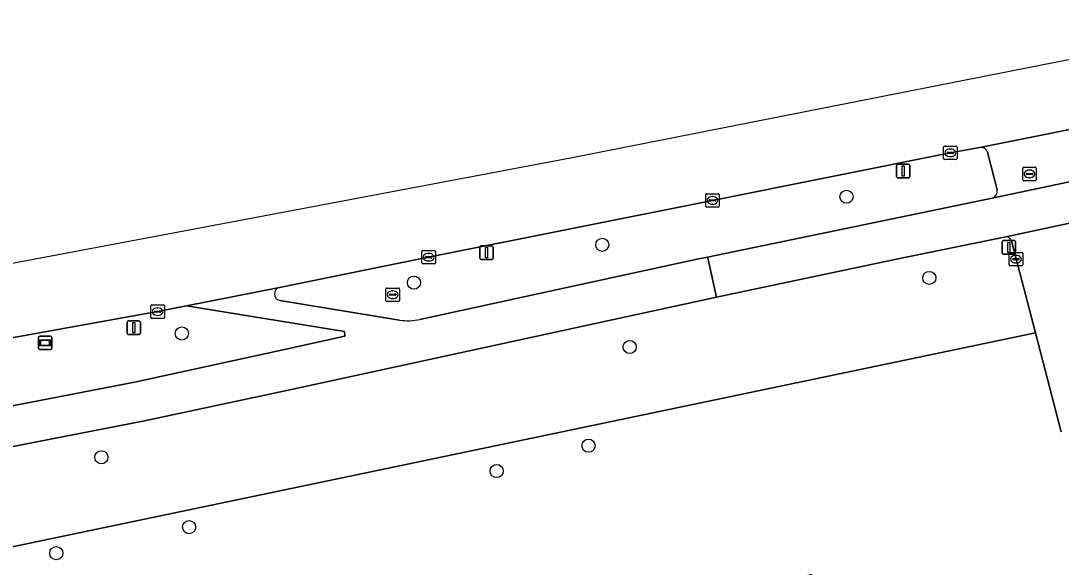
# Model space of a CAD drawing. Extents: x 162156 to 163172, y 378995 to 380779.
# Drawn here: x 162511 to 162588.5, y 380727.1 to 380767.8 of the extents above; entities that cross this region are included whole.
import ezdxf

# ---------------------------------------------------------------- set-up
doc = ezdxf.new("R2010")
doc.units = 0
for name, color, linetype in [('IMGEO_Berm_groen', 7, 'Continuous'), ('IMGEO_Boom', 7, 'Continuous'), ('IMGEO_Fietspad_gesloten', 7, 'Continuous'), ('IMGEO_Fietspad_open', 7, 'Continuous'), ('IMGEO_Gemengd_bos', 7, 'Continuous'), ('IMGEO_Groenvoorziening', 7, 'Continuous'), ('IMGEO_Kolk', 7, 'Continuous'), ('IMGEO_Lichtmast', 7, 'Continuous'), ('IMGEO_Rijbaan_lokaal_gesloten', 7, 'Continuous'), ('IMGEO_Rijbaan_lokaal_open', 7, 'Continuous'), ('IMGEO_Rioolput', 7, 'Continuous'), ('IMGEO_Verkeersbordpaal', 7, 'Continuous'), ('IMGEO_Voetpad_gesloten', 7, 'Continuous'), ('IMGEO_Wegwijzer', 7, 'Continuous')]:
    doc.layers.add(name, color=color, linetype=linetype)

msp = doc.modelspace()

# ---------------------------------------------------------------- linework, layer by layer
at = {"layer": 'IMGEO_Berm_groen'}
for points in [[(162582.419, 380758.348), (162580.218, 380757.939), (162562.514, 380754.404), (162541.398, 380750.179), (162540.514, 380750), (162530.31, 380747.933)], [(162583.707, 380755.193), (162582.996, 380757.989)], [(162540.752, 380745.549), (162561.261, 380750), (162562.149, 380750.193), (162583.323, 380754.583)], [(162530.679, 380743.323), (162535.149, 380744.31), (162535.127, 380744.652), (162523.387, 380746.557), (162521.229, 380746.13), (162510.653, 380744.231), (162500, 380742.464), (162499.435, 380742.37)], [(162530.317, 380746.96), (162539.238, 380745.506)], [(162479.451, 380739.531), (162480.546, 380734.218), (162490.944, 380735.716), (162500, 380737.224), (162500.441, 380737.297), (162510.791, 380739.206), (162519.64, 380740.919), (162530.679, 380743.323)]]:
    msp.add_lwpolyline(points, dxfattribs=at)
for centre, radius, start, end in [((162582.495, 380757.827), 0.527, 17.95948, 98.26211), ((162583.121, 380755.136), 0.589, 290.07155, 5.54695), ((162530.421, 380747.447), 0.498, 102.90641, 257.91797), ((162539.877, 380749.676), 4.219, 261.28554, 281.96817)]:
    msp.add_arc(centre, radius, start, end, dxfattribs=at)
at = {"layer": 'IMGEO_Boom'}
for centre in [(162572.494, 380754.678), (162554.315, 380751.105), (162540.303, 380748.29), (162578.652, 380748.639), (162523.033, 380744.506), (162556.359, 380743.499), (162553.293, 380736.157), (162517.041, 380735.294), (162546.455, 380734.274), (162523.569, 380730.103), (162513.689, 380728.164)]:
    msp.add_circle(centre, 0.489, dxfattribs=at)
at = {"layer": 'IMGEO_Fietspad_gesloten'}
msp.add_lwpolyline([(162624.234, 380763.278), (162620.684, 380762.535), (162592.926, 380756.593), (162589.781, 380755.934), (162583.323, 380754.583), (162562.149, 380750.193), (162562.193, 380750), (162562.827, 380747.213), (162576.087, 380750), (162584.342, 380751.698), (162589.562, 380752.799), (162591.896, 380753.292), (162607.792, 380756.632), (162624.101, 380759.946), (162624.696, 380760.211)], dxfattribs=at)
at = {"layer": 'IMGEO_Fietspad_open'}
for points in [[(162531.061, 380740.31), (162562.827, 380747.213), (162562.193, 380750), (162562.149, 380750.193), (162561.261, 380750), (162540.752, 380745.549)], [(162530.31, 380747.933), (162523.387, 380746.557), (162535.127, 380744.652), (162535.149, 380744.31), (162530.679, 380743.323), (162519.64, 380740.919), (162510.791, 380739.206), (162500.441, 380737.297), (162500, 380737.224), (162490.944, 380735.716), (162480.546, 380734.218), (162479.451, 380739.531)], [(162539.238, 380745.506), (162530.317, 380746.96)], [(162482.758, 380731.471), (162491.395, 380732.656), (162500, 380734.059), (162520.251, 380738.008), (162531.061, 380740.31)]]:
    msp.add_lwpolyline(points, dxfattribs=at)
for centre, radius, start, end in [((162530.421, 380747.447), 0.498, 102.90641, 257.91797), ((162539.877, 380749.676), 4.219, 261.28554, 281.96817)]:
    msp.add_arc(centre, radius, start, end, dxfattribs=at)
at = {"layer": 'IMGEO_Gemengd_bos'}
msp.add_lwpolyline([(162588.468, 380737.188), (162586.551, 380744.555), (162484.993, 380723.337), (162489.56, 380647.226), (162490.626, 380647.011), (162495.322, 380645.782), (162492.106, 380699.378), (162491.884, 380703.08), (162491.704, 380706.075), (162495.145, 380706.959), (162516.313, 380712.509), (162521.721, 380713.908), (162540.954, 380719.003), (162546.168, 380720.369), (162569.829, 380726.567), (162580.923, 380721.172), (162600.057, 380710.71), (162599.944, 380718.331), (162600.7, 380718.224)], dxfattribs=at)
at = {"layer": 'IMGEO_Groenvoorziening'}
for points in [[(162584.342, 380751.698), (162576.087, 380750), (162562.827, 380747.213), (162531.061, 380740.31), (162520.251, 380738.008), (162500, 380734.059), (162491.395, 380732.656), (162482.758, 380731.471), (162476.915, 380718)], [(162586.551, 380744.555), (162584.793, 380751.308)], [(162484.182, 380648.312), (162486.083, 380647.928), (162489.56, 380647.226), (162484.993, 380723.337), (162586.551, 380744.555)]]:
    msp.add_lwpolyline(points, dxfattribs=at)
msp.add_arc((162584.315, 380751.211), 0.488, 11.46146, 86.83565, dxfattribs=at)
at = {"layer": 'IMGEO_Kolk'}
for p, q in [((162579.717, 380757.513), (162579.717, 380758.365)), ((162579.792, 380758.439), (162580.644, 380758.439)), ((162579.976, 380757.933), (162579.976, 380757.945)), ((162580.414, 380757.896), (162580.016, 380757.896)), ((162580.019, 380757.982), (162580.417, 380757.982)), ((162580.205, 380758.219), (162580.23, 380758.219)), ((162580.46, 380757.945), (162580.46, 380757.933)), ((162580.718, 380758.365), (162580.718, 380757.513)), ((162580.644, 380757.439), (162579.792, 380757.439)), ((162580.228, 380757.659), (162580.203, 380757.659)), ((162562.013, 380753.978), (162562.013, 380754.83)), ((162562.088, 380754.904), (162562.94, 380754.904)), ((162563.014, 380754.83), (162563.014, 380753.978)), ((162562.272, 380754.398), (162562.272, 380754.41)), ((162562.71, 380754.361), (162562.312, 380754.361)), ((162562.315, 380754.447), (162562.713, 380754.447)), ((162562.524, 380754.124), (162562.499, 380754.124)), ((162562.501, 380754.684), (162562.526, 380754.684)), ((162562.756, 380754.41), (162562.756, 380754.398)), ((162562.94, 380753.904), (162562.088, 380753.904)), ((162540.897, 380749.753), (162540.897, 380750.605)), ((162540.972, 380750.679), (162541.824, 380750.679)), ((162541.156, 380750.173), (162541.156, 380750.185)), ((162541.594, 380750.136), (162541.196, 380750.136)), ((162541.199, 380750.222), (162541.597, 380750.222)), ((162541.385, 380750.459), (162541.41, 380750.459)), ((162541.64, 380750.185), (162541.64, 380750.173)), ((162541.898, 380750.605), (162541.898, 380749.753)), ((162584.601, 380749.605), (162584.601, 380750.457)), ((162584.676, 380750.531), (162585.528, 380750.531)), ((162585.089, 380750.311), (162585.114, 380750.311)), ((162585.602, 380750.457), (162585.602, 380749.605)), ((162541.824, 380749.679), (162540.972, 380749.679)), ((162541.408, 380749.899), (162541.383, 380749.899)), ((162585.528, 380749.531), (162584.676, 380749.531)), ((162584.86, 380750.025), (162584.86, 380750.037)), ((162585.298, 380749.988), (162584.9, 380749.988)), ((162584.903, 380750.074), (162585.301, 380750.074)), ((162585.112, 380749.751), (162585.087, 380749.751)), ((162585.344, 380750.037), (162585.344, 380750.025)), ((162520.728, 380745.704), (162520.728, 380746.556)), ((162520.803, 380746.63), (162521.655, 380746.63)), ((162521.216, 380746.41), (162521.241, 380746.41)), ((162521.729, 380746.556), (162521.729, 380745.704)), ((162521.655, 380745.63), (162520.803, 380745.63)), ((162520.987, 380746.124), (162520.987, 380746.136)), ((162521.425, 380746.087), (162521.027, 380746.087)), ((162521.03, 380746.173), (162521.428, 380746.173)), ((162521.239, 380745.85), (162521.214, 380745.85)), ((162521.471, 380746.136), (162521.471, 380746.124))]:
    msp.add_line(p, q, dxfattribs=at)
for points in [[(162579.717, 380757.513), (162579.717, 380758.365)], [(162579.792, 380758.439), (162580.644, 380758.439)], [(162580.718, 380758.365), (162580.718, 380757.513)], [(162580.644, 380757.439), (162579.792, 380757.439)], [(162562.013, 380753.978), (162562.013, 380754.83)], [(162562.088, 380754.904), (162562.94, 380754.904)], [(162563.014, 380754.83), (162563.014, 380753.978)], [(162562.94, 380753.904), (162562.088, 380753.904)], [(162540.897, 380749.753), (162540.897, 380750.605)], [(162540.972, 380750.679), (162541.824, 380750.679)], [(162541.898, 380750.605), (162541.898, 380749.753)], [(162584.601, 380749.605), (162584.601, 380750.457)], [(162584.676, 380750.531), (162585.528, 380750.531)], [(162585.602, 380750.457), (162585.602, 380749.605)], [(162541.824, 380749.679), (162540.972, 380749.679)], [(162585.528, 380749.531), (162584.676, 380749.531)], [(162520.728, 380745.704), (162520.728, 380746.556)], [(162520.803, 380746.63), (162521.655, 380746.63)], [(162521.729, 380746.556), (162521.729, 380745.704)], [(162521.655, 380745.63), (162520.803, 380745.63)]]:
    msp.add_lwpolyline(points, dxfattribs=at)
for centre, radius, start, end in [((162579.794, 380758.363), 0.0765, 91.55205, 178.44795), ((162579.794, 380758.363), 0.0765, 91.55205, 178.44795), ((162580.016, 380757.942), 0.0403, 85.87752, 175.75265), ((162580.013, 380757.932), 0.0366, 178.93798, 274.71019), ((162580.417, 380757.939), 0.043, 264.86636, 352.45326), ((162580.421, 380757.944), 0.0386, 1.73085, 96.63898), ((162580.642, 380758.363), 0.0765, 1.55205, 88.44795), ((162580.642, 380758.363), 0.0765, 1.55205, 88.44795), ((162579.794, 380757.515), 0.0765, 181.55205, 268.44795), ((162579.794, 380757.515), 0.0765, 181.55205, 268.44795), ((162580.642, 380757.515), 0.0765, 271.55205, 358.44795), ((162580.642, 380757.515), 0.0765, 271.55205, 358.44795), ((162562.09, 380754.828), 0.0765, 91.55205, 178.44795), ((162562.09, 380754.828), 0.0765, 91.55205, 178.44795), ((162562.938, 380754.828), 0.0765, 1.55205, 88.44795), ((162562.938, 380754.828), 0.0765, 1.55205, 88.44795), ((162562.312, 380754.407), 0.0403, 85.87752, 175.75265), ((162562.309, 380754.397), 0.0366, 178.93798, 274.71019), ((162562.713, 380754.404), 0.043, 264.86636, 352.45326), ((162562.717, 380754.409), 0.0386, 1.73085, 96.63898), ((162562.09, 380753.98), 0.0765, 181.55205, 268.44795), ((162562.09, 380753.98), 0.0765, 181.55205, 268.44795), ((162562.938, 380753.98), 0.0765, 271.55205, 358.44795), ((162562.938, 380753.98), 0.0765, 271.55205, 358.44795), ((162540.974, 380750.603), 0.0765, 91.55205, 178.44795), ((162540.974, 380750.603), 0.0765, 91.55205, 178.44795), ((162541.196, 380750.182), 0.0403, 85.87752, 175.75265), ((162541.193, 380750.172), 0.0366, 178.93798, 274.71019), ((162541.597, 380750.179), 0.043, 264.86636, 352.45326), ((162541.601, 380750.184), 0.0386, 1.73085, 96.63898), ((162541.822, 380750.603), 0.0765, 1.55205, 88.44795), ((162541.822, 380750.603), 0.0765, 1.55205, 88.44795), ((162584.678, 380750.455), 0.0765, 91.55205, 178.44795), ((162584.678, 380750.455), 0.0765, 91.55205, 178.44795), ((162585.526, 380750.455), 0.0765, 1.55205, 88.44795), ((162585.526, 380750.455), 0.0765, 1.55205, 88.44795), ((162540.974, 380749.755), 0.0765, 181.55205, 268.44795), ((162540.974, 380749.755), 0.0765, 181.55205, 268.44795), ((162541.822, 380749.755), 0.0765, 271.55205, 358.44795), ((162541.822, 380749.755), 0.0765, 271.55205, 358.44795), ((162584.678, 380749.607), 0.0765, 181.55205, 268.44795), ((162584.678, 380749.607), 0.0765, 181.55205, 268.44795), ((162584.9, 380750.034), 0.0403, 85.87752, 175.75265), ((162584.897, 380750.024), 0.0366, 178.93798, 274.71019), ((162585.301, 380750.031), 0.043, 264.86636, 352.45326), ((162585.305, 380750.036), 0.0386, 1.73085, 96.63898), ((162585.526, 380749.607), 0.0765, 271.55205, 358.44795), ((162585.526, 380749.607), 0.0765, 271.55205, 358.44795), ((162520.805, 380746.554), 0.0765, 91.55205, 178.44795), ((162520.805, 380746.554), 0.0765, 91.55205, 178.44795), ((162521.653, 380746.554), 0.0765, 1.55205, 88.44795), ((162521.653, 380746.554), 0.0765, 1.55205, 88.44795), ((162520.805, 380745.706), 0.0765, 181.55205, 268.44795), ((162520.805, 380745.706), 0.0765, 181.55205, 268.44795), ((162521.027, 380746.133), 0.0403, 85.87752, 175.75265), ((162521.024, 380746.123), 0.0366, 178.93798, 274.71019), ((162521.428, 380746.13), 0.043, 264.86636, 352.45326), ((162521.432, 380746.135), 0.0386, 1.73085, 96.63898), ((162521.653, 380745.706), 0.0765, 271.55205, 358.44795), ((162521.653, 380745.706), 0.0765, 271.55205, 358.44795)]:
    msp.add_arc(centre, radius, start, end, dxfattribs=at)
for centre, major_axis, ratio, start_param, end_param in [((162580.204, 380757.939), (-0.387, 0.002), 0.722429, 4.712389, 7.853982), ((162580.229, 380757.939), (-0.39, 0.002), 0.717154, 1.570796, 4.712389), ((162562.5, 380754.404), (-0.387, 0.002), 0.722429, 4.712389, 7.853982), ((162562.525, 380754.404), (-0.39, 0.002), 0.717154, 1.570796, 4.712389), ((162541.384, 380750.179), (-0.387, 0.002), 0.722429, 4.712389, 7.853982), ((162541.409, 380750.179), (-0.39, 0.002), 0.717154, 1.570796, 4.712389), ((162585.088, 380750.031), (-0.387, 0.002), 0.722429, 4.712389, 7.853982), ((162585.113, 380750.031), (-0.39, 0.002), 0.717154, 1.570796, 4.712389), ((162521.215, 380746.13), (-0.387, 0.002), 0.722429, 4.712389, 7.853982), ((162521.24, 380746.13), (-0.39, 0.002), 0.717154, 1.570796, 4.712389)]:
    msp.add_ellipse(centre, major_axis=major_axis, ratio=ratio, start_param=start_param, end_param=end_param, dxfattribs=at)
at = {"layer": 'IMGEO_Lichtmast'}
for p, q in [((162576.316, 380757.095), (162577.106, 380757.095)), ((162577.106, 380757.095), (162576.316, 380757.095)), ((162576.216, 380756.195), (162576.216, 380756.995)), ((162576.216, 380756.995), (162576.216, 380756.195)), ((162577.206, 380756.995), (162577.206, 380756.195)), ((162577.206, 380756.195), (162577.206, 380756.995)), ((162577.106, 380756.095), (162576.316, 380756.095)), ((162576.316, 380756.095), (162577.106, 380756.095)), ((162545.21, 380750.116), (162545.21, 380750.916)), ((162545.21, 380750.916), (162545.21, 380750.116)), ((162545.31, 380751.016), (162546.1, 380751.016)), ((162546.1, 380751.016), (162545.31, 380751.016)), ((162546.2, 380750.916), (162546.2, 380750.116)), ((162546.2, 380750.116), (162546.2, 380750.916)), ((162546.1, 380750.016), (162545.31, 380750.016)), ((162545.31, 380750.016), (162546.1, 380750.016))]:
    msp.add_line(p, q, dxfattribs=at)
for points in [[(162576.636, 380756.97), (162576.786, 380756.97), (162576.786, 380756.22), (162576.636, 380756.22), (162576.636, 380756.97)], [(162545.63, 380750.891), (162545.78, 380750.891), (162545.78, 380750.141), (162545.63, 380750.141), (162545.63, 380750.891)]]:
    msp.add_lwpolyline(points, dxfattribs=at)
for centre, start, end in [((162576.316, 380756.995), 90, 180), ((162576.316, 380756.995), 90, 180), ((162577.106, 380756.995), 0, 90), ((162577.106, 380756.995), 360, 90), ((162576.316, 380756.195), 180, 270), ((162576.316, 380756.195), 180, 270), ((162577.106, 380756.195), 270, 0), ((162577.106, 380756.195), 270, 0), ((162545.31, 380750.916), 90, 180), ((162545.31, 380750.916), 90, 180), ((162546.1, 380750.916), 0, 90), ((162546.1, 380750.916), 360, 90), ((162545.31, 380750.116), 180, 270), ((162545.31, 380750.116), 180, 270), ((162546.1, 380750.116), 270, 0), ((162546.1, 380750.116), 270, 0)]:
    msp.add_arc(centre, 0.1, start, end, dxfattribs=at)
at = {"layer": 'IMGEO_Rijbaan_lokaal_gesloten'}
msp.add_lwpolyline([(162499.435, 380742.37), (162500, 380742.464), (162510.653, 380744.231), (162521.229, 380746.13), (162523.387, 380746.557), (162530.31, 380747.933), (162540.514, 380750), (162541.398, 380750.179), (162562.514, 380754.404), (162580.218, 380757.939), (162582.419, 380758.348), (162593.561, 380760.58), (162597.557, 380761.399), (162604.679, 380762.817), (162603.709, 380767.765), (162551.953, 380757.558), (162530.539, 380753.513), (162503.413, 380748.389), (162467.626, 380743.47), (162450.181, 380743.589)], dxfattribs=at)
at = {"layer": 'IMGEO_Rijbaan_lokaal_open'}
for points in [[(162590.033, 380750.387), (162589.562, 380752.799), (162584.342, 380751.698)], [(162584.793, 380751.308), (162586.551, 380744.555), (162588.468, 380737.188)]]:
    msp.add_lwpolyline(points, dxfattribs=at)
msp.add_arc((162584.315, 380751.211), 0.488, 11.46146, 86.83565, dxfattribs=at)
at = {"layer": 'IMGEO_Rioolput'}
for p, q in [((162585.608, 380755.947), (162585.608, 380756.799)), ((162585.683, 380756.873), (162586.535, 380756.873)), ((162585.867, 380756.367), (162585.867, 380756.379)), ((162586.305, 380756.33), (162585.907, 380756.33)), ((162585.91, 380756.416), (162586.308, 380756.416)), ((162586.096, 380756.653), (162586.121, 380756.653)), ((162586.351, 380756.379), (162586.351, 380756.367)), ((162586.609, 380756.799), (162586.609, 380755.947)), ((162586.535, 380755.873), (162585.683, 380755.873)), ((162586.119, 380756.093), (162586.094, 380756.093)), ((162538.218, 380746.962), (162538.218, 380747.814)), ((162538.293, 380747.888), (162539.145, 380747.888)), ((162539.219, 380747.814), (162539.219, 380746.962)), ((162538.477, 380747.382), (162538.477, 380747.394)), ((162538.915, 380747.345), (162538.517, 380747.345)), ((162538.52, 380747.431), (162538.918, 380747.431)), ((162538.729, 380747.108), (162538.704, 380747.108)), ((162538.706, 380747.668), (162538.731, 380747.668)), ((162538.961, 380747.394), (162538.961, 380747.382)), ((162539.145, 380746.888), (162538.293, 380746.888))]:
    msp.add_line(p, q, dxfattribs=at)
for points in [[(162585.608, 380755.947), (162585.608, 380756.799)], [(162585.683, 380756.873), (162586.535, 380756.873)], [(162586.609, 380756.799), (162586.609, 380755.947)], [(162586.535, 380755.873), (162585.683, 380755.873)], [(162538.218, 380746.962), (162538.218, 380747.814)], [(162538.293, 380747.888), (162539.145, 380747.888)], [(162539.219, 380747.814), (162539.219, 380746.962)], [(162539.145, 380746.888), (162538.293, 380746.888)]]:
    msp.add_lwpolyline(points, dxfattribs=at)
for centre, radius, start, end in [((162585.685, 380756.797), 0.0765, 91.55205, 178.44795), ((162585.685, 380756.797), 0.0765, 91.55205, 178.44795), ((162585.907, 380756.376), 0.0403, 85.87752, 175.75265), ((162585.904, 380756.366), 0.0366, 178.93798, 274.71019), ((162586.308, 380756.373), 0.043, 264.86636, 352.45326), ((162586.312, 380756.378), 0.0386, 1.73085, 96.63898), ((162586.533, 380756.797), 0.0765, 1.55205, 88.44795), ((162586.533, 380756.797), 0.0765, 1.55205, 88.44795), ((162585.685, 380755.949), 0.0765, 181.55205, 268.44795), ((162585.685, 380755.949), 0.0765, 181.55205, 268.44795), ((162586.533, 380755.949), 0.0765, 271.55205, 358.44795), ((162586.533, 380755.949), 0.0765, 271.55205, 358.44795), ((162538.295, 380747.812), 0.0765, 91.55205, 178.44795), ((162538.295, 380747.812), 0.0765, 91.55205, 178.44795), ((162539.143, 380747.812), 0.0765, 1.55205, 88.44795), ((162539.143, 380747.812), 0.0765, 1.55205, 88.44795), ((162538.517, 380747.391), 0.0403, 85.87752, 175.75265), ((162538.514, 380747.381), 0.0366, 178.93798, 274.71019), ((162538.918, 380747.388), 0.043, 264.86636, 352.45326), ((162538.922, 380747.393), 0.0386, 1.73085, 96.63898), ((162538.295, 380746.964), 0.0765, 181.55205, 268.44795), ((162538.295, 380746.964), 0.0765, 181.55205, 268.44795), ((162539.143, 380746.964), 0.0765, 271.55205, 358.44795), ((162539.143, 380746.964), 0.0765, 271.55205, 358.44795)]:
    msp.add_arc(centre, radius, start, end, dxfattribs=at)
for centre, major_axis, ratio, start_param, end_param in [((162586.095, 380756.373), (-0.387, 0.002), 0.722429, 4.712389, 7.853982), ((162586.12, 380756.373), (-0.39, 0.002), 0.717154, 1.570796, 4.712389), ((162538.705, 380747.388), (-0.387, 0.002), 0.722429, 4.712389, 7.853982), ((162538.73, 380747.388), (-0.39, 0.002), 0.717154, 1.570796, 4.712389)]:
    msp.add_ellipse(centre, major_axis=major_axis, ratio=ratio, start_param=start_param, end_param=end_param, dxfattribs=at)
at = {"layer": 'IMGEO_Verkeersbordpaal'}
for p, q in [((162584.072, 380750.511), (162584.072, 380751.311)), ((162584.072, 380751.311), (162584.072, 380750.511)), ((162584.172, 380751.411), (162584.962, 380751.411)), ((162584.962, 380751.411), (162584.172, 380751.411)), ((162585.062, 380751.311), (162585.062, 380750.511)), ((162585.062, 380750.511), (162585.062, 380751.311)), ((162584.962, 380750.411), (162584.172, 380750.411)), ((162584.172, 380750.411), (162584.962, 380750.411)), ((162518.954, 380744.536), (162518.954, 380745.336)), ((162518.954, 380745.336), (162518.954, 380744.536)), ((162519.054, 380745.436), (162519.844, 380745.436)), ((162519.844, 380745.436), (162519.054, 380745.436)), ((162519.944, 380745.336), (162519.944, 380744.536)), ((162519.944, 380744.536), (162519.944, 380745.336)), ((162519.844, 380744.436), (162519.054, 380744.436)), ((162519.054, 380744.436), (162519.844, 380744.436))]:
    msp.add_line(p, q, dxfattribs=at)
for points in [[(162584.492, 380751.286), (162584.642, 380751.286), (162584.642, 380750.536), (162584.492, 380750.536), (162584.492, 380751.286)], [(162519.374, 380745.311), (162519.524, 380745.311), (162519.524, 380744.561), (162519.374, 380744.561), (162519.374, 380745.311)]]:
    msp.add_lwpolyline(points, dxfattribs=at)
for centre, start, end in [((162584.172, 380751.311), 90, 180), ((162584.172, 380751.311), 90, 180), ((162584.962, 380751.311), 0, 90), ((162584.962, 380751.311), 360, 90), ((162584.172, 380750.511), 180, 270), ((162584.172, 380750.511), 180, 270), ((162584.962, 380750.511), 270, 0), ((162584.962, 380750.511), 270, 0), ((162519.054, 380745.336), 90, 180), ((162519.054, 380745.336), 90, 180), ((162519.844, 380745.336), 0, 90), ((162519.844, 380745.336), 360, 90), ((162519.054, 380744.536), 180, 270), ((162519.054, 380744.536), 180, 270), ((162519.844, 380744.536), 270, 0), ((162519.844, 380744.536), 270, 0)]:
    msp.add_arc(centre, 0.1, start, end, dxfattribs=at)
at = {"layer": 'IMGEO_Voetpad_gesloten'}
for points in [[(162593.561, 380760.58), (162582.419, 380758.348)], [(162582.996, 380757.989), (162583.707, 380755.193)], [(162583.323, 380754.583), (162589.781, 380755.934)]]:
    msp.add_lwpolyline(points, dxfattribs=at)
for centre, radius, start, end in [((162582.495, 380757.827), 0.527, 17.95948, 98.26211), ((162583.121, 380755.136), 0.589, 290.07155, 5.54695)]:
    msp.add_arc(centre, radius, start, end, dxfattribs=at)
at = {"layer": 'IMGEO_Wegwijzer'}
for p, q in [((162512.358, 380743.41), (162512.358, 380744.21)), ((162512.358, 380744.21), (162512.358, 380743.41)), ((162512.458, 380744.31), (162513.248, 380744.31)), ((162513.248, 380744.31), (162512.458, 380744.31)), ((162513.348, 380744.21), (162513.348, 380743.41)), ((162513.348, 380743.41), (162513.348, 380744.21)), ((162513.248, 380743.31), (162512.458, 380743.31)), ((162512.458, 380743.31), (162513.248, 380743.31))]:
    msp.add_line(p, q, dxfattribs=at)
for points in [[(162512.459, 380744.042), (162513.247, 380744.042), (162513.247, 380743.578), (162512.459, 380743.578), (162512.459, 380744.042)], [(162512.524, 380743.977), (162512.524, 380743.643), (162513.182, 380743.643), (162513.182, 380743.977), (162512.524, 380743.977)]]:
    msp.add_lwpolyline(points, dxfattribs=at)
for centre, start, end in [((162512.458, 380744.21), 90, 180), ((162512.458, 380744.21), 90, 180), ((162513.248, 380744.21), 0, 90), ((162513.248, 380744.21), 360, 90), ((162512.458, 380743.41), 180, 270), ((162512.458, 380743.41), 180, 270), ((162513.248, 380743.41), 270, 0), ((162513.248, 380743.41), 270, 0)]:
    msp.add_arc(centre, 0.1, start, end, dxfattribs=at)

doc.saveas('drawing.dxf')
